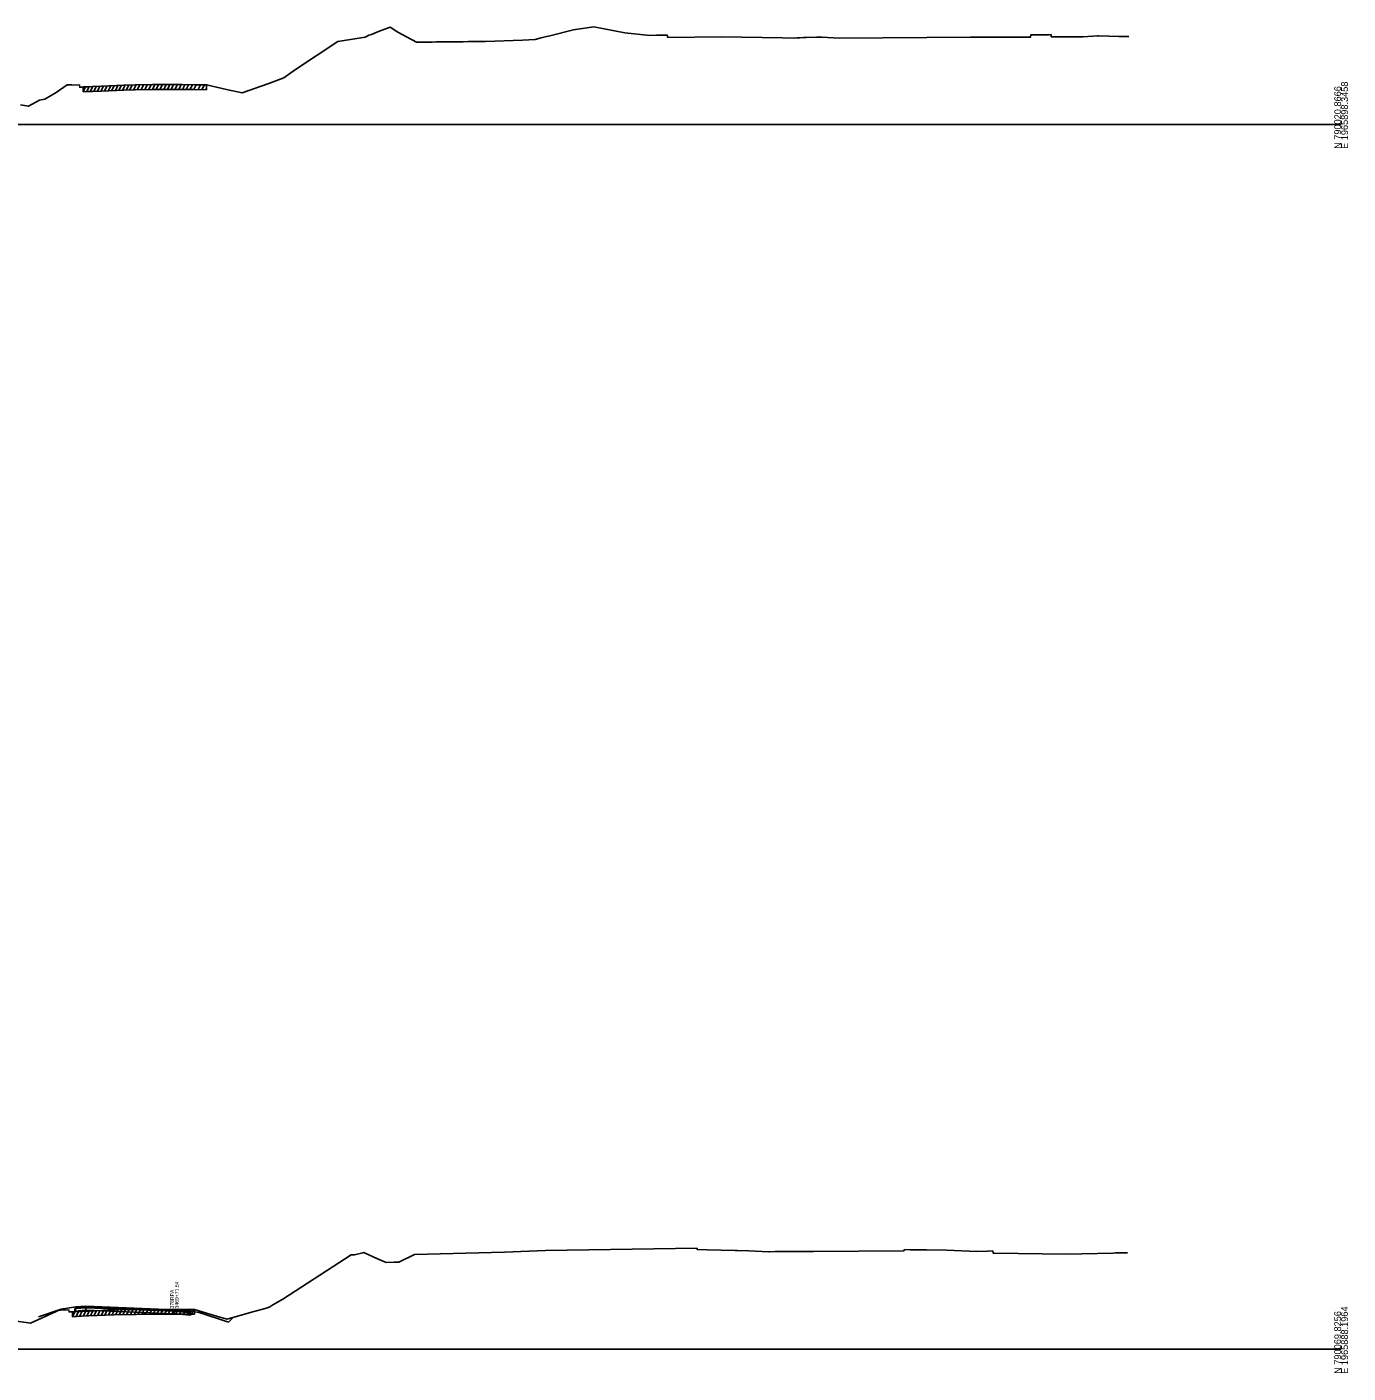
# Model space of a CAD drawing. Extents: x 1017 to 19997, y -1947 to 50737.
# Drawn here: x 18664 to 19203, y 18990 to 19540 of the extents above; entities that cross this region are included whole.
import ezdxf

# ---------------------------------------------------------------- set-up
doc = ezdxf.new("R2010")
doc.units = 0
for name, color, linetype in [('RD_GPK_XS_Cell', 7, 'Continuous'), ('RD_XS_Base', 7, 'Continuous'), ('RD_XS_ExGround', 7, 'Continuous'), ('RD_XS_ExPaveRet', 7, 'Continuous'), ('RD_XS_Greenside', 7, 'Continuous'), ('RD_XS_Pave', 7, 'Continuous'), ('RD_XS_PaveOvlay', 7, 'Continuous'), ('RD_XS_TieSlope', 7, 'Continuous'), ('RD_XS_TX_Notes', 7, 'Continuous')]:
    doc.layers.add(name, color=color, linetype=linetype)

msp = doc.modelspace()

# ---------------------------------------------------------------- linework, layer by layer
at = {"layer": 'RD_GPK_XS_Cell'}
for p, q in [((18600, 19500), (19200, 19500)), ((18600, 19000), (19200, 19000))]:
    msp.add_line(p, q, dxfattribs=at)
at = {"layer": 'RD_XS_Base'}
for points in [[(18683.24, 19015.62), (18683.75, 19016.66), (18687.76, 19016.98)], [(18683.24, 19016.62), (18683.75, 19016.66), (18687.76, 19016.98)], [(18683.24, 19015.62), (18683.24, 19016.62)], [(18687.76, 19015.98), (18683.24, 19015.62)], [(18687.76, 19016.98), (18687.76, 19015.98)], [(18723.92, 19014.53), (18687.76, 19015.98)], [(18723.92, 19015.53), (18723.92, 19014.53)], [(18723.92, 19015.53), (18729.94, 19015.05), (18730.65, 19014.99)], [(18730.65, 19013.99), (18723.92, 19014.53)], [(18730.65, 19014.99), (18730.65, 19013.99)]]:
    msp.add_lwpolyline(points, dxfattribs=at)
at = {"layer": 'RD_XS_ExGround'}
for points in [[(18661.18, 19507.97), (18664.36, 19507.39), (18668.94, 19509.83), (18671.02, 19510.26), (18675.63, 19513.06), (18680.1, 19516.14), (18682.11, 19516.13), (18685.21, 19516.07), (18685.31, 19515.17), (18686.15, 19515.24), (18686.67, 19515.3), (18688.92, 19515.38), (18690.48, 19515.46), (18694.21, 19515.63), (18703.32, 19516.03), (18707.85, 19516.12), (18715.02, 19516.29), (18719.25, 19516.25), (18727, 19516.23), (18732.27, 19516.19), (18737.01, 19516.18), (18745.2, 19514.21), (18751.63, 19512.83), (18762.01, 19516.63), (18768.55, 19519.03), (18773.33, 19522.47), (18790.66, 19533.78), (18795.79, 19534.7), (18801.71, 19535.55), (18802.64, 19536), (18803.27, 19536.38), (18804.34, 19536.72), (18807.19, 19537.91), (18811.9, 19539.69), (18815.15, 19537.7), (18822.71, 19533.54), (18824.53, 19533.52), (18826.14, 19533.55), (18829.15, 19533.58), (18830.78, 19533.64), (18834.55, 19533.71), (18835.47, 19533.72), (18836.49, 19533.75), (18841.81, 19533.77), (18843.86, 19533.79), (18849.73, 19533.9), (18850.91, 19533.91), (18866.03, 19534.44), (18871.07, 19534.71), (18873.53, 19535.39), (18875.76, 19535.85), (18876.52, 19535.97), (18886.82, 19538.62), (18887.59, 19538.68), (18895.03, 19539.79), (18907.68, 19537.4), (18917.94, 19536.32), (18920.7, 19536.36), (18925.04, 19536.4), (18925.32, 19535.51), (18947.21, 19535.75), (18972.09, 19535.29), (18977.05, 19535.25), (18977.93, 19535.31), (18979.18, 19535.38), (18980.61, 19535.44), (18981.78, 19535.47), (18985.91, 19535.65), (18986.98, 19535.64), (18987.43, 19535.63), (18988.15, 19535.56), (18995.13, 19535.2), (19048.78, 19535.55), (19055.14, 19535.58), (19058.32, 19535.6), (19063.99, 19535.6), (19072.05, 19535.61), (19073.25, 19535.6), (19073.36, 19536.5), (19080.77, 19536.63), (19081.65, 19536.67), (19081.75, 19535.77), (19086.62, 19535.76), (19094.8, 19535.79), (19100.66, 19536.11), (19101.17, 19536.1), (19109.36, 19535.93), (19113.42, 19535.92)], [(18658.57, 19011.64), (18664.37, 19010.81), (18665.17, 19010.69), (18675.61, 19015.45), (18676.78, 19015.96), (18677.49, 19016.01), (18680.82, 19016.16), (18680.92, 19015.26), (18682.32, 19015.29), (18682.78, 19015.31), (18685.98, 19015.51), (18688.93, 19015.63), (18699.37, 19016.1), (18708.27, 19016.28), (18710.68, 19016.32), (18712.72, 19016.31), (18722.63, 19016.28), (18725.03, 19016.29), (18732.08, 19016.32), (18741.53, 19013.39), (18745.39, 19012.26), (18755.36, 19015.12), (18759.46, 19016.29), (18761.9, 19016.94), (18762.85, 19017.32), (18764.07, 19018.2), (18768.15, 19020.44), (18796.11, 19038.6), (18797.35, 19038.62), (18800.76, 19039.44), (18801.21, 19039.56), (18801.76, 19039.29), (18806.59, 19037.14), (18810.35, 19035.47), (18813.59, 19035.55), (18815.47, 19035.62), (18821.93, 19038.77), (18858.57, 19039.65), (18875.3, 19040.32), (18937.2, 19041.23), (18937.3, 19040.73), (18941.36, 19040.64), (18952.69, 19040.35), (18953.64, 19040.32), (18958.37, 19040.14), (18966.48, 19039.84), (18966.78, 19039.85), (18969.02, 19039.88), (18984.72, 19039.97), (19021.61, 19040.21), (19021.88, 19040.71), (19024.11, 19040.65), (19025.2, 19040.58), (19030.75, 19040.56), (19038.99, 19040.48), (19051.29, 19039.94), (19055.75, 19040.06), (19057.86, 19040.16), (19057.97, 19039.27), (19058.42, 19039.27), (19087.79, 19038.87), (19107.02, 19039.27), (19107.99, 19039.38), (19112.83, 19039.36)]]:
    msp.add_lwpolyline(points, dxfattribs=at)
at = {"layer": 'RD_XS_ExPaveRet'}
for p, q in [((18686.67, 19513.3), (18687.69, 19515.34)), ((18686.67, 19513.3), (18686.67, 19515.3)), ((18688.12, 19513.35), (18689.14, 19515.39)), ((18689.58, 19513.41), (18690.6, 19515.46)), ((18691.04, 19513.48), (18692.06, 19515.53)), ((18692.5, 19513.55), (18693.52, 19515.6)), ((18693.95, 19513.62), (18694.98, 19515.66)), ((18695.42, 19513.68), (18696.44, 19515.73)), ((18696.89, 19513.75), (18697.92, 19515.79)), ((18698.37, 19513.81), (18699.39, 19515.85)), ((18699.84, 19513.87), (18700.86, 19515.92)), ((18701.31, 19513.94), (18702.34, 19515.98)), ((18702.79, 19514), (18703.8, 19516.03)), ((18704.25, 19514.04), (18705.26, 19516.06)), ((18705.71, 19514.07), (18706.72, 19516.09)), ((18707.25, 19514.11), (18708.26, 19516.13)), ((18708.79, 19514.14), (18709.8, 19516.16)), ((18710.34, 19514.18), (18711.35, 19516.2)), ((18711.88, 19514.21), (18712.9, 19516.24)), ((18713.43, 19514.25), (18714.44, 19516.27)), ((18714.98, 19514.29), (18715.97, 19516.28)), ((18716.5, 19514.28), (18717.5, 19516.27)), ((18718.02, 19514.26), (18719.02, 19516.26)), ((18719.55, 19514.25), (18720.55, 19516.25)), ((18721.09, 19514.25), (18722.09, 19516.25)), ((18722.62, 19514.24), (18723.62, 19516.24)), ((18724.15, 19514.24), (18725.15, 19516.24)), ((18725.69, 19514.23), (18726.68, 19516.23)), ((18727.22, 19514.23), (18728.21, 19516.22)), ((18728.75, 19514.22), (18729.74, 19516.21)), ((18730.28, 19514.21), (18731.27, 19516.2)), ((18731.87, 19514.2), (18732.87, 19516.19)), ((18733.64, 19514.19), (18734.63, 19516.19)), ((18735.17, 19514.19), (18736.17, 19516.19)), ((18736.71, 19514.19), (18737.01, 19514.78)), ((18737.01, 19514.18), (18737.01, 19516.18)), ((18682.32, 19013.29), (18683.35, 19015.35)), ((18682.32, 19013.29), (18682.32, 19015.29)), ((18683.79, 19013.37), (18684.82, 19015.44)), ((18685.26, 19013.46), (18686.28, 19015.52)), ((18686.72, 19013.54), (18687.74, 19015.58)), ((18688.17, 19013.6), (18689.2, 19015.64)), ((18689.63, 19013.66), (18690.65, 19015.71)), ((18691.09, 19013.73), (18692.12, 19015.78)), ((18692.57, 19013.8), (18693.59, 19015.84)), ((18694.04, 19013.86), (18695.07, 19015.91)), ((18695.52, 19013.93), (18696.54, 19015.98)), ((18696.99, 19014), (18698.02, 19016.04)), ((18698.47, 19014.06), (18699.49, 19016.11)), ((18699.94, 19014.11), (18700.95, 19016.13)), ((18701.4, 19014.14), (18702.41, 19016.16)), ((18702.93, 19014.17), (18703.94, 19016.19)), ((18704.47, 19014.2), (18705.48, 19016.22)), ((18706.02, 19014.23), (18707.03, 19016.25)), ((18707.56, 19014.26), (18708.57, 19016.28)), ((18709.1, 19014.29), (18710.11, 19016.31)), ((18710.64, 19014.32), (18711.64, 19016.31)), ((18712.17, 19014.31), (18713.17, 19016.31)), ((18713.7, 19014.31), (18714.7, 19016.31)), ((18715.23, 19014.3), (18716.23, 19016.3)), ((18716.76, 19014.3), (18717.76, 19016.3)), ((18718.3, 19014.3), (18719.3, 19016.29)), ((18719.83, 19014.29), (18720.83, 19016.29)), ((18721.36, 19014.29), (18722.36, 19016.29)), ((18722.9, 19014.29), (18723.9, 19016.29)), ((18724.44, 19014.29), (18725.44, 19016.29)), ((18725.97, 19014.3), (18726.97, 19016.3)), ((18727.57, 19014.3), (18728.58, 19016.31)), ((18729.35, 19014.31), (18730.35, 19016.31)), ((18730.89, 19014.32), (18731.89, 19016.32)), ((18732.08, 19014.32), (18732.08, 19016.32))]:
    msp.add_line(p, q, dxfattribs=at)
for points in [[(18686.67, 19513.3), (18688.92, 19513.38), (18690.48, 19513.46), (18694.21, 19513.63), (18703.32, 19514.03), (18707.85, 19514.12), (18715.02, 19514.29), (18719.25, 19514.25), (18727, 19514.23), (18732.27, 19514.19), (18737.01, 19514.18)], [(18682.32, 19013.29), (18685.98, 19013.51), (18688.93, 19013.63), (18699.37, 19014.1), (18708.27, 19014.28), (18710.68, 19014.32), (18712.72, 19014.31), (18722.63, 19014.28), (18725.03, 19014.29), (18732.08, 19014.32)]]:
    msp.add_lwpolyline(points, dxfattribs=at)
at = {"layer": 'RD_XS_Greenside'}
for points in [[(18677.72, 19016.34), (18668.52, 19013.29)], [(18683.75, 19017.3), (18677.72, 19016.34)], [(18729.94, 19015.68), (18733.96, 19015.04)], [(18733.96, 19015.04), (18746.01, 19011.04)]]:
    msp.add_lwpolyline(points, dxfattribs=at)
at = {"layer": 'RD_XS_Pave'}
for points in [[(18687.76, 19017.3), (18683.75, 19016.98)], [(18683.75, 19016.98), (18683.75, 19016.66)], [(18683.75, 19016.66), (18687.76, 19016.98)], [(18723.92, 19015.85), (18687.76, 19017.3)], [(18687.76, 19017.3), (18687.76, 19016.98)], [(18687.76, 19016.98), (18723.92, 19015.53)], [(18723.92, 19015.53), (18723.92, 19015.85)], [(18723.92, 19015.85), (18729.94, 19015.37)], [(18729.94, 19015.05), (18723.92, 19015.53)], [(18729.94, 19015.37), (18729.94, 19015.05)]]:
    msp.add_lwpolyline(points, dxfattribs=at)
at = {"layer": 'RD_XS_PaveOvlay'}
for points in [[(18687.76, 19017.62), (18683.75, 19017.3)], [(18683.75, 19017.3), (18683.75, 19016.98)], [(18687.76, 19017.62), (18723.92, 19016.16)], [(18687.76, 19017.3), (18687.76, 19017.62)], [(18723.92, 19016.16), (18723.92, 19015.85)], [(18723.92, 19016.16), (18729.94, 19015.68)], [(18729.94, 19015.68), (18729.94, 19015.37)]]:
    msp.add_lwpolyline(points, dxfattribs=at)
at = {"layer": 'RD_XS_TieSlope'}
msp.add_lwpolyline([(18746.01, 19011.04), (18747.65, 19012.66)], dxfattribs=at)

# ---------------------------------------------------------------- texts
at = {"layer": 'RD_GPK_XS_Cell'}
for s, p in [('N 790020.8666', (19200, 19490)), ('E 1965898.3458', (19202.8, 19490)), ('N 790069.8256', (19200, 18990)), ('E 1965888.1964', (19202.8, 18990))]:
    msp.add_text(s, height=2.8, rotation=90, dxfattribs=at).set_placement(p)
at = {"layer": 'RD_XS_TX_Notes'}
for s, p in [(' 378RPA', (18723.69, 19016.09)), (' 3469+71.54', (18725.65, 19016.09))]:
    msp.add_text(s, height=1.5, rotation=90, dxfattribs=at).set_placement(p)

doc.saveas('drawing.dxf')
